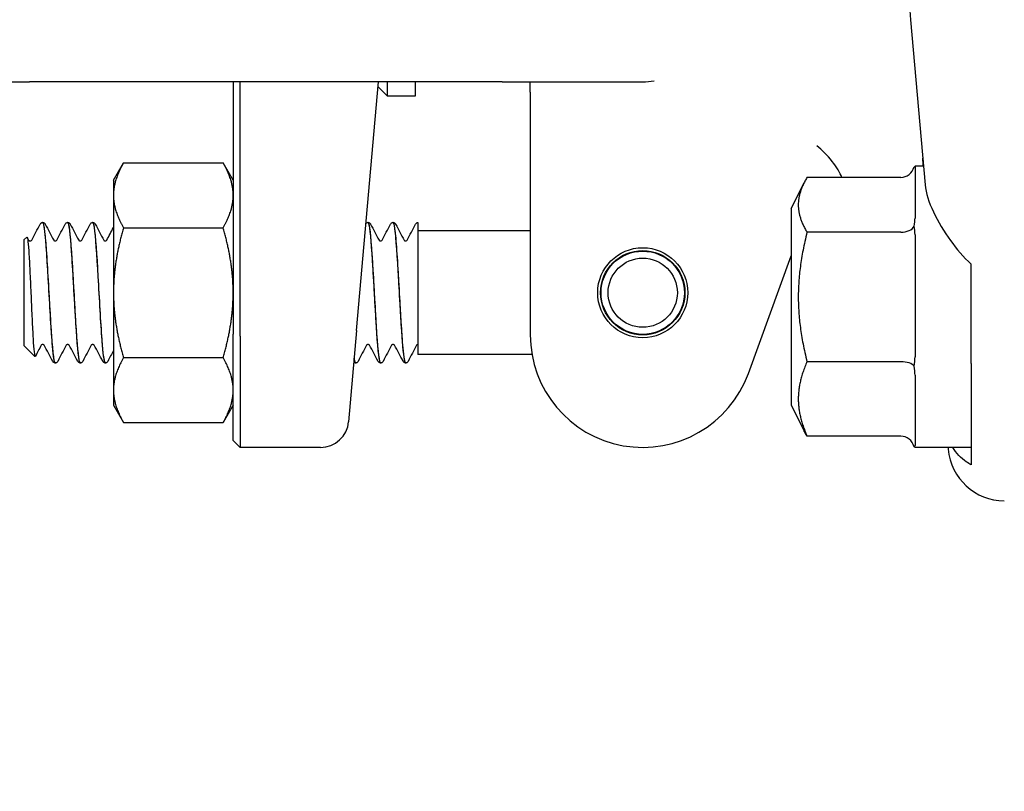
# Model space of a CAD drawing. Header units: inches. Extents: x 18 to 846, y -44 to 561.
# Tile 320 of 642: x 323.17 to 325.36, y 518.62 to 520.33. Entities that reach past the tile are written whole.
import ezdxf

# ---------------------------------------------------------------- set-up
doc = ezdxf.new("R2010")
doc.units = ezdxf.units.IN
doc.header["$LTSCALE"] = 24
doc.header["$MEASUREMENT"] = 0
doc.layers.add('Dimension (ANSI)', color=7, linetype='Continuous', lineweight=25)
doc.layers.add('Visible (ANSI)', color=7, linetype='Continuous', lineweight=30)
doc.styles.add('Note Text (ANSI)', font='tahoma.ttf')
doc.dimstyles.new('SB Fraction-16 (ANSI)', dxfattribs={"dimscale": 24, "dimtxt": 0.125, "dimasz": 0.098425, "dimexe": 0.125, "dimexo": 0.0625, "dimgap": 0.031496, "dimtad": 0, "dimtih": 1, "dimtoh": 1, "dimdec": 4, "dimrnd": 1e-08, "dimzin": 0, "dimdsep": 46, "dimlunit": 5, "dimtxsty": 'Note Text (ANSI)', "dimcen": 0.09, "dimdle": 0.393701, "dimclrd": 256, "dimclre": 256, "dimclrt": 256, "dimadec": 0, "dimazin": 3, "dimtfac": 0.96, "dimtofl": 0, "dimtmove": 0, "dimatfit": 3, "dimfxl": 1, "dimfrac": 2, "dimtolj": 1, "dimtzin": 12, "dimlwd": -1, "dimlwe": -1, "dimarcsym": 0})

# ---------------------------------------------------------------- blocks, each defined once
blk = doc.blocks.new('*D18')
at = {"layer": 'Defpoints', "color": 0, "transparency": 16777216}
for p in [(336.1784, 524.0563), (247.3595, 404.0563), (336.1784, 404.0563)]:
    blk.add_point(p, dxfattribs=at)
at = {"layer": 'Dimension (ANSI)', "transparency": 16777216}
for p, q in [((334.6784, 524.0563), (244.3595, 524.0563)), ((247.3595, 521.6941), (247.3595, 466.3747)), ((247.3595, 406.4185), (247.3595, 461.7379)), ((334.6784, 404.0563), (244.3595, 404.0563))]:
    blk.add_line(p, q, dxfattribs=at)
for points in [[(246.9658, 521.6941), (247.7532, 521.6941), (247.3595, 524.0563)], [(246.9658, 406.4185), (247.7532, 406.4185), (247.3595, 404.0563)]]:
    blk.add_solid(points, dxfattribs=at)
at = {"layer": 'Dimension (ANSI)', "transparency": 16777216, "insert": (244.292, 465.6188), "char_height": 3, "attachment_point": 1, "style": 'Note Text (ANSI)'}
blk.add_mtext('\\A1;120', dxfattribs=at)

msp = doc.modelspace()

# ---------------------------------------------------------------- linework, layer by layer
at = {"layer": 'Visible (ANSI)'}
for p, q in [((325.14964, 520.33125), (325.18177, 519.96393)), ((322.87939, 520.19306), (323.19189, 520.19306)), ((324.24189, 520.19306), (323.19189, 520.19306)), ((323.64439, 520.19306), (323.64439, 519.63244)), ((323.66001, 519.62806), (323.66001, 520.19306)), ((323.91867, 519.64012), (323.96705, 520.19306)), ((323.98676, 520.19306), (323.98676, 520.16181)), ((324.04926, 520.16181), (324.04926, 520.19306)), ((324.24189, 520.19306), (324.55439, 520.19306)), ((324.30439, 520.16993), (324.30439, 520.19306)), ((323.96612, 520.18246), (323.98676, 520.16181)), ((324.30439, 520.16993), (324.30439, 519.97741)), ((323.98676, 520.16181), (324.04926, 520.16181)), ((323.37839, 519.97431), (323.40072, 520.01299)), ((323.40072, 520.01299), (323.62206, 520.01299)), ((323.64439, 519.97431), (323.62206, 520.01299)), ((325.15939, 520.00556), (325.15939, 519.89039)), ((325.17813, 520.00556), (325.15939, 520.00556)), ((323.37839, 519.97431), (323.37839, 519.94082)), ((324.30439, 519.97741), (324.30439, 519.63056)), ((324.88439, 519.91181), (324.91293, 519.96891)), ((325.12814, 519.98064), (324.91935, 519.98064)), ((323.37839, 519.94082), (323.37839, 519.72431)), ((324.88439, 519.91181), (324.88439, 519.47431)), ((323.22141, 519.88056), (323.22083, 519.88056)), ((323.27702, 519.88056), (323.27644, 519.88056)), ((323.33263, 519.88056), (323.33205, 519.88056)), ((323.94436, 519.88056), (323.94377, 519.88056)), ((323.99997, 519.88056), (323.99938, 519.88056)), ((324.05439, 519.8805), (324.05439, 519.86413)), ((323.40072, 519.86865), (323.62206, 519.86865)), ((324.05439, 519.86413), (324.05439, 519.75273)), ((324.30439, 519.86181), (324.05439, 519.86181)), ((325.12814, 519.85864), (324.91935, 519.85864)), ((323.17939, 519.84158), (323.18571, 519.8479)), ((323.17939, 519.84158), (323.17939, 519.60704)), ((325.15939, 519.85327), (325.15939, 519.58188)), ((324.78931, 519.54506), (324.88439, 519.80628)), ((325.28439, 519.56714), (325.28439, 519.788)), ((324.05439, 519.75273), (324.05439, 519.58681)), ((323.37839, 519.72431), (323.37839, 519.50781)), ((323.91867, 519.64012), (323.90095, 519.43762)), ((323.64439, 519.39619), (323.64439, 519.63244)), ((323.66001, 519.62806), (323.66001, 519.38056)), ((323.17939, 519.60704), (323.20399, 519.58243)), ((323.40072, 519.57998), (323.62206, 519.57998)), ((324.30825, 519.58681), (324.05439, 519.58681)), ((323.24922, 519.56806), (323.24863, 519.56806)), ((323.30483, 519.56806), (323.30425, 519.56806)), ((323.36044, 519.56806), (323.35986, 519.56806)), ((323.91655, 519.56806), (323.91597, 519.56806)), ((323.97216, 519.56806), (323.97158, 519.56806)), ((324.02777, 519.56806), (324.02719, 519.56806)), ((325.12814, 519.57106), (324.91935, 519.57106)), ((325.28439, 519.56714), (325.28439, 519.44533)), ((325.15939, 519.54081), (325.15939, 519.38455)), ((323.37839, 519.50781), (323.37839, 519.47431)), ((323.37839, 519.47431), (323.40072, 519.43564)), ((323.64439, 519.47431), (323.62206, 519.43564)), ((324.88439, 519.47431), (324.91293, 519.41722)), ((323.40072, 519.43564), (323.62206, 519.43564)), ((325.28439, 519.42882), (325.28439, 519.36247)), ((325.12814, 519.40549), (324.91935, 519.40549)), ((323.64439, 519.39619), (323.66001, 519.38056)), ((323.83869, 519.38056), (323.66001, 519.38056)), ((325.15939, 519.3806), (325.15939, 519.38056)), ((325.28439, 519.38056), (325.15939, 519.38056)), ((325.23281, 519.38056), (325.23318, 519.3764))]:
    msp.add_line(p, q, dxfattribs=at)
for radius in [0.1, 0.09375, 0.0925, 0.07688]:
    msp.add_circle((324.55439, 519.72431), radius, dxfattribs=at)
for centre, radius, start, end in [((324.55439, 520.31806), 0.125, 270, 281.6694), ((324.55439, 519.63056), 0.25, 180, 340), ((323.83869, 519.44306), 0.0625, 270, 355)]:
    msp.add_arc(centre, radius, start, end, dxfattribs=at)
for centre, major_axis, ratio, start_param, end_param in [((325.12814, 520.01659), (0, 0.03595), 0.8693335, 3.1415927, 4.3657422), ((325.12814, 519.87934), (0.03125, 0), 0.662309, 4.712389, 5.9365385), ((325.12814, 519.55581), (0.03125, 0), 0.4879975, 0.3466468, 1.5707963), ((325.12814, 519.36954), (0, 0.03595), 0.8693335, 5.0590358, 6.2831853), ((325.3577, 519.38729), (0.01094, -0.125), 0.9961657, 4.712389, 6.1962518)]:
    msp.add_ellipse(centre, major_axis=major_axis, ratio=ratio, start_param=start_param, end_param=end_param, dxfattribs=at)
for points in [[(325.14203, 520.50556), (325.14203, 520.44529), (325.14486, 520.38588), (325.14964, 520.33125)], [(325.15939, 520.00553), (325.15939, 520.00542), (325.1589, 520.00503), (325.15753, 520.00437)], [(325.15753, 519.87231), (325.1589, 519.87855), (325.15939, 519.88479), (325.15939, 519.89039)], [(323.19668, 519.84098), (323.20293, 519.85287), (323.20917, 519.86476), (323.2154, 519.87666)], [(323.21556, 519.87697), (323.21551, 519.87687), (323.21545, 519.87677), (323.2154, 519.87666)], [(323.22675, 519.87683), (323.23301, 519.86487), (323.23928, 519.85292), (323.24556, 519.84098)], [(323.25229, 519.84098), (323.25857, 519.85292), (323.26484, 519.86487), (323.2711, 519.87683)], [(323.28236, 519.87683), (323.28863, 519.86487), (323.29489, 519.85292), (323.30117, 519.84098)], [(323.3079, 519.84098), (323.31418, 519.85292), (323.32045, 519.86487), (323.32671, 519.87683)], [(323.33798, 519.87683), (323.34424, 519.86487), (323.3505, 519.85292), (323.35679, 519.84098)], [(323.36351, 519.84098), (323.36848, 519.85042), (323.37343, 519.85987), (323.37839, 519.86932)], [(323.9497, 519.87683), (323.95596, 519.86487), (323.96223, 519.85292), (323.96851, 519.84098)], [(323.97523, 519.84098), (323.98151, 519.85292), (323.98778, 519.86487), (323.99404, 519.87683)], [(324.00531, 519.87683), (324.01157, 519.86487), (324.01784, 519.85292), (324.02412, 519.84098)], [(324.03084, 519.84098), (324.03712, 519.85292), (324.04339, 519.86487), (324.04965, 519.87683)], [(325.15939, 519.85327), (325.15939, 519.85948), (325.1589, 519.86606), (325.15753, 519.87231)], [(323.1865, 519.84755), (323.18765, 519.84536), (323.1888, 519.84317), (323.18995, 519.84098)], [(323.21776, 519.60765), (323.21339, 519.59935), (323.20904, 519.59105), (323.20468, 519.58275)], [(323.24329, 519.5718), (323.23703, 519.58375), (323.23076, 519.5957), (323.22448, 519.60765)], [(323.27337, 519.60765), (323.26709, 519.5957), (323.26082, 519.58375), (323.25456, 519.5718)], [(323.2989, 519.5718), (323.29264, 519.58375), (323.28637, 519.5957), (323.28009, 519.60765)], [(323.32898, 519.60765), (323.3227, 519.5957), (323.31643, 519.58375), (323.31017, 519.5718)], [(323.35451, 519.5718), (323.34825, 519.58375), (323.34199, 519.5957), (323.3357, 519.60765)], [(323.9407, 519.60765), (323.93442, 519.5957), (323.92815, 519.58375), (323.92189, 519.5718)], [(323.96624, 519.5718), (323.95997, 519.58375), (323.95371, 519.5957), (323.94743, 519.60765)], [(323.99631, 519.60765), (323.99003, 519.5957), (323.98376, 519.58375), (323.9775, 519.5718)], [(324.02185, 519.5718), (324.01559, 519.58375), (324.00932, 519.5957), (324.00304, 519.60765)], [(324.05192, 519.60765), (324.04564, 519.5957), (324.03938, 519.58375), (324.03311, 519.5718)], [(323.37839, 519.59584), (323.37418, 519.58783), (323.36998, 519.57982), (323.36578, 519.5718)], [(323.91309, 519.57642), (323.91405, 519.57111), (323.91501, 519.56841), (323.91597, 519.56838)], [(323.91657, 519.56832), (323.91548, 519.56837), (323.91438, 519.57192), (323.91329, 519.57877)], [(325.15753, 519.56099), (325.1589, 519.56791), (325.15939, 519.57512), (325.15939, 519.58188)], [(325.15939, 519.54081), (325.15939, 519.54712), (325.1589, 519.55409), (325.15753, 519.56099)], [(325.28439, 519.44533), (325.28416, 519.43968), (325.28416, 519.43416), (325.28439, 519.42882)], [(325.15753, 519.38175), (325.1589, 519.38242), (325.15939, 519.3834), (325.15939, 519.38455)], [(325.15939, 519.3806), (325.15939, 519.3807), (325.1589, 519.38109), (325.15753, 519.38175)]]:
    msp.add_open_spline(points, degree=3, dxfattribs=at)
for points, knots in [([(324.99663, 519.98064), (324.99486, 519.98573), (324.9922, 519.99133), (324.9816, 520.00938), (324.9712, 520.02277), (324.95263, 520.04096), (324.94721, 520.04582), (324.94125, 520.05068), (324.9411, 520.0508), (324.94094, 520.05093)], [0.14074754, 0.14074754, 0.14074754, 0.14074754, 0.24187268, 0.24187268, 0.44609948, 0.44609948, 0.52177136, 0.52177136, 0.52382638, 0.52382638, 0.52382638, 0.52382638]), ([(325.17785, 520.00556), (325.17772, 520.00767), (325.17758, 520.00973), (325.17717, 520.0159), (325.17688, 520.01984), (325.17656, 520.02357)], [0.444334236, 0.444334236, 0.444334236, 0.444334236, 0.473337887, 0.473337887, 0.533365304, 0.533365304, 0.533365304, 0.533365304]), ([(325.18177, 519.96393), (325.18333, 519.9461), (325.19009, 519.92551), (325.21034, 519.88257), (325.22387, 519.86019), (325.2507, 519.82274), (325.26694, 519.80248), (325.28439, 519.788)], [0.51551539, 0.51551539, 0.51551539, 0.51551539, 0.71204276, 0.71204276, 0.91166133, 0.91166133, 1.08359589, 1.08359589, 1.08359589, 1.08359589]), ([(323.21662, 519.87849), (323.217, 519.87892), (323.2175, 519.87938), (323.21889, 519.88019), (323.21982, 519.88051), (323.2208, 519.88056)], [0, 0, 0, 0, 0.013250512, 0.013250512, 0.027054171, 0.027054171, 0.027054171, 0.027054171]), ([(323.2208, 519.88034), (323.22281, 519.88023), (323.22481, 519.86829), (323.22682, 519.84611), (323.22964, 519.81495), (323.23246, 519.76441), (323.23527, 519.71477), (323.23809, 519.66514), (323.24091, 519.61771), (323.24372, 519.59151), (323.24536, 519.57628), (323.247, 519.56846), (323.24863, 519.56838)], [4.7095281, 4.7095281, 4.7095281, 4.7095281, 5.3893637, 5.3893637, 5.3893637, 6.3443154, 6.3443154, 6.3443154, 7.2990044, 7.2990044, 7.2990044, 7.8539816, 7.8539816, 7.8539816, 7.8539816]), ([(323.24924, 519.56827), (323.24715, 519.56841), (323.24506, 519.58142), (323.24298, 519.60532), (323.24016, 519.63751), (323.23735, 519.68856), (323.23453, 519.73805), (323.2317, 519.78797), (323.22886, 519.83495), (323.22602, 519.85987), (323.22448, 519.87335), (323.22295, 519.88029), (323.22141, 519.88036)], [-14.1400278, -14.1400278, -14.1400278, -14.1400278, -13.4320997, -13.4320997, -13.4320997, -12.4783682, -12.4783682, -12.4783682, -11.5160648, -11.5160648, -11.5160648, -10.9955743, -10.9955743, -10.9955743, -10.9955743]), ([(323.22144, 519.88056), (323.22257, 519.88051), (323.22363, 519.88008), (323.2251, 519.8791), (323.22559, 519.87857), (323.22629, 519.87765), (323.22654, 519.87723), (323.22675, 519.87683)], [0, 0, 0, 0, 0.015967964, 0.015967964, 0.031253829, 0.031253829, 0.045415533, 0.045415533, 0.045415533, 0.045415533]), ([(323.2711, 519.87683), (323.27143, 519.87746), (323.27183, 519.87813), (323.27297, 519.87924), (323.27347, 519.87963), (323.27476, 519.88028), (323.27557, 519.88052), (323.27641, 519.88056)], [0, 0, 0, 0, 0.022095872, 0.022095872, 0.033561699, 0.033561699, 0.045438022, 0.045438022, 0.045438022, 0.045438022]), ([(323.27641, 519.8805), (323.27678, 519.88055), (323.27714, 519.88021), (323.2775, 519.87945), (323.28031, 519.87352), (323.28312, 519.84255), (323.28594, 519.79892), (323.28875, 519.7553), (323.29156, 519.70017), (323.29437, 519.65559), (323.29718, 519.61102), (323.3, 519.57815), (323.30281, 519.57012), (323.30329, 519.56875), (323.30377, 519.56811), (323.30425, 519.56817)], [10.9927134, 10.9927134, 10.9927134, 10.9927134, 11.1151899, 11.1151899, 11.1151899, 12.0686082, 12.0686082, 12.0686082, 13.0217811, 13.0217811, 13.0217811, 13.9747115, 13.9747115, 13.9747115, 14.1371669, 14.1371669, 14.1371669, 14.1371669]), ([(323.30485, 519.56831), (323.30396, 519.56818), (323.30307, 519.57036), (323.30218, 519.57498), (323.29938, 519.58954), (323.29658, 519.62795), (323.29377, 519.67491), (323.29097, 519.7218), (323.28817, 519.776), (323.28537, 519.81602), (323.28259, 519.85581), (323.27981, 519.88049), (323.27702, 519.88056)], [-20.4232131, -20.4232131, -20.4232131, -20.4232131, -20.1217618, -20.1217618, -20.1217618, -19.1712317, -19.1712317, -19.1712317, -18.2223022, -18.2223022, -18.2223022, -17.2787596, -17.2787596, -17.2787596, -17.2787596]), ([(323.27705, 519.88056), (323.27818, 519.88051), (323.27924, 519.88008), (323.28071, 519.8791), (323.2812, 519.87857), (323.28191, 519.87765), (323.28215, 519.87723), (323.28236, 519.87683)], [0, 0, 0, 0, 0.015967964, 0.015967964, 0.031253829, 0.031253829, 0.045415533, 0.045415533, 0.045415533, 0.045415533]), ([(323.32671, 519.87683), (323.32704, 519.87746), (323.32744, 519.87813), (323.32858, 519.87924), (323.32908, 519.87963), (323.33037, 519.88028), (323.33118, 519.88052), (323.33203, 519.88056)], [0, 0, 0, 0, 0.022095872, 0.022095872, 0.033561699, 0.033561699, 0.045438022, 0.045438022, 0.045438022, 0.045438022]), ([(323.33203, 519.88024), (323.33352, 519.88028), (323.33502, 519.87385), (323.33652, 519.86104), (323.33933, 519.83704), (323.34214, 519.7913), (323.34495, 519.74205), (323.34775, 519.69281), (323.35056, 519.64135), (323.35337, 519.60819), (323.35553, 519.58265), (323.35769, 519.56847), (323.35986, 519.56822)], [17.2758987, 17.2758987, 17.2758987, 17.2758987, 17.7840647, 17.7840647, 17.7840647, 18.7358252, 18.7358252, 18.7358252, 19.6873602, 19.6873602, 19.6873602, 20.4203522, 20.4203522, 20.4203522, 20.4203522]), ([(323.36046, 519.56812), (323.35799, 519.56822), (323.35552, 519.58708), (323.35305, 519.6194), (323.35021, 519.65661), (323.34736, 519.7107), (323.34452, 519.75962), (323.34168, 519.80839), (323.33885, 519.85068), (323.33601, 519.86932), (323.33488, 519.87673), (323.33376, 519.88032), (323.33263, 519.88025)], [-26.7063984, -26.7063984, -26.7063984, -26.7063984, -25.8688703, -25.8688703, -25.8688703, -24.9048316, -24.9048316, -24.9048316, -23.9435311, -23.9435311, -23.9435311, -23.5619449, -23.5619449, -23.5619449, -23.5619449]), ([(323.33266, 519.88056), (323.33379, 519.88051), (323.33486, 519.88008), (323.33633, 519.8791), (323.33681, 519.87857), (323.33752, 519.87765), (323.33776, 519.87723), (323.33798, 519.87683)], [0, 0, 0, 0, 0.015967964, 0.015967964, 0.031253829, 0.031253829, 0.045415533, 0.045415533, 0.045415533, 0.045415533]), ([(323.93952, 519.87845), (323.93964, 519.87859), (323.93977, 519.87872), (323.9403, 519.87924), (323.9408, 519.87963), (323.94209, 519.88028), (323.9429, 519.88052), (323.94375, 519.88056)], [0.017920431, 0.017920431, 0.017920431, 0.017920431, 0.022095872, 0.022095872, 0.033561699, 0.033561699, 0.045438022, 0.045438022, 0.045438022, 0.045438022]), ([(323.94375, 519.88045), (323.94424, 519.88054), (323.94474, 519.87988), (323.94523, 519.87845), (323.94805, 519.8703), (323.95087, 519.83712), (323.95369, 519.79226), (323.95651, 519.7475), (323.95932, 519.69231), (323.96214, 519.6488), (323.96495, 519.60538), (323.96776, 519.57472), (323.97057, 519.56908), (323.97091, 519.5684), (323.97124, 519.56809), (323.97158, 519.56812)], [86.3909371, 86.3909371, 86.3909371, 86.3909371, 86.558303, 86.558303, 86.558303, 87.5147256, 87.5147256, 87.5147256, 88.4689986, 88.4689986, 88.4689986, 89.4213086, 89.4213086, 89.4213086, 89.5353906, 89.5353906, 89.5353906, 89.5353906]), ([(323.97219, 519.56826), (323.97144, 519.56814), (323.97069, 519.56967), (323.96995, 519.57293), (323.96714, 519.58522), (323.96432, 519.62182), (323.96151, 519.66812), (323.9587, 519.71441), (323.95589, 519.76917), (323.95308, 519.81054), (323.95027, 519.8519), (323.94747, 519.87879), (323.94466, 519.88047), (323.94456, 519.88053), (323.94446, 519.88056), (323.94436, 519.88056)], [-95.8214368, -95.8214368, -95.8214368, -95.8214368, -95.568359, -95.568359, -95.568359, -94.6156683, -94.6156683, -94.6156683, -93.6632144, -93.6632144, -93.6632144, -92.7109946, -92.7109946, -92.7109946, -92.6769833, -92.6769833, -92.6769833, -92.6769833]), ([(323.94438, 519.88056), (323.94551, 519.88051), (323.94658, 519.88008), (323.94805, 519.8791), (323.94853, 519.87857), (323.94924, 519.87765), (323.94949, 519.87723), (323.9497, 519.87683)], [0, 0, 0, 0, 0.015967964, 0.015967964, 0.031253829, 0.031253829, 0.045415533, 0.045415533, 0.045415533, 0.045415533]), ([(323.99404, 519.87683), (323.99437, 519.87746), (323.99477, 519.87813), (323.99591, 519.87924), (323.99641, 519.87963), (323.9977, 519.88028), (323.99852, 519.88052), (323.99936, 519.88056)], [0, 0, 0, 0, 0.022095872, 0.022095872, 0.033561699, 0.033561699, 0.045438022, 0.045438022, 0.045438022, 0.045438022]), ([(324.0278, 519.56814), (324.02539, 519.56828), (324.02299, 519.58601), (324.02058, 519.61682), (324.01777, 519.65289), (324.01495, 519.70592), (324.01214, 519.75467), (324.00932, 519.8034), (324.00651, 519.84657), (324.0037, 519.8669), (324.00245, 519.87587), (324.00121, 519.88029), (323.99997, 519.88024)], [-102.1046221, -102.1046221, -102.1046221, -102.1046221, -101.2896371, -101.2896371, -101.2896371, -100.3354652, -100.3354652, -100.3354652, -99.3815473, -99.3815473, -99.3815473, -98.9601686, -98.9601686, -98.9601686, -98.9601686]), ([(323.99999, 519.88056), (324.00113, 519.88051), (324.00219, 519.88008), (324.00366, 519.8791), (324.00414, 519.87857), (324.00485, 519.87765), (324.0051, 519.87723), (324.00531, 519.87683)], [0, 0, 0, 0, 0.015967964, 0.015967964, 0.031253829, 0.031253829, 0.045415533, 0.045415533, 0.045415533, 0.045415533]), ([(324.04965, 519.87683), (324.04996, 519.87742), (324.05034, 519.87805), (324.05136, 519.87909), (324.05179, 519.87946), (324.05291, 519.88011), (324.05362, 519.88038), (324.05439, 519.8805)], [0, 0, 0, 0, 0.020860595, 0.020860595, 0.031618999, 0.031618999, 0.042693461, 0.042693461, 0.042693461, 0.042693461]), ([(323.21662, 519.87849), (323.21654, 519.8784), (323.21645, 519.8783), (323.21613, 519.8779), (323.21587, 519.87753), (323.21556, 519.87697)], [-0.025931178, -0.025931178, -0.025931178, -0.025931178, -0.019551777, -0.019551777, 0, 0, 0, 0]), ([(323.99936, 519.88025), (324.00104, 519.88024), (324.00272, 519.87208), (324.0044, 519.85618), (324.00721, 519.82953), (324.01002, 519.78183), (324.01284, 519.7322), (324.01564, 519.68277), (324.01845, 519.63271), (324.02125, 519.60193), (324.02323, 519.58021), (324.02521, 519.56852), (324.02719, 519.56831)], [92.6741224, 92.6741224, 92.6741224, 92.6741224, 93.2431504, 93.2431504, 93.2431504, 94.1972517, 94.1972517, 94.1972517, 95.1476373, 95.1476373, 95.1476373, 95.8185759, 95.8185759, 95.8185759, 95.8185759]), ([(323.18571, 519.8479), (323.18585, 519.84804), (323.18598, 519.84808), (323.18689, 519.84761), (323.18764, 519.84401), (323.18915, 519.83077), (323.1899, 519.82117), (323.19141, 519.79706), (323.19216, 519.78272), (323.19368, 519.75104), (323.19443, 519.73398), (323.19594, 519.69933), (323.19669, 519.68208), (323.19821, 519.64965), (323.19896, 519.63483), (323.20047, 519.60967), (323.20122, 519.59964), (323.20274, 519.58584), (323.20349, 519.5823), (323.20439, 519.58232), (323.20454, 519.58246), (323.20468, 519.58275)], [-1.8174748, -1.8174748, -1.8174748, -1.8174748, -1.7949096, -1.7949096, -1.6700584, -1.6700584, -1.5430016, -1.5430016, -1.41374, -1.41374, -1.2822742, -1.2822742, -1.1486049, -1.1486049, -1.0127327, -1.0127327, -0.8746582, -0.8746582, -0.7343822, -0.7343822, -0.7065085, -0.7065085, -0.7065085, -0.7065085]), ([(323.18994, 519.841), (323.18994, 519.841), (323.19001, 519.84084), (323.19057, 519.84031), (323.19091, 519.84004), (323.19192, 519.83956), (323.19261, 519.83938), (323.19331, 519.83938)], [0.003893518, 0.003893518, 0.003893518, 0.003893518, 0.02135506, 0.02135506, 0.032660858, 0.032660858, 0.044379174, 0.044379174, 0.044379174, 0.044379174]), ([(323.19331, 519.83938), (323.19439, 519.83938), (323.19538, 519.83982), (323.19634, 519.84053), (323.19653, 519.84078), (323.19667, 519.84097), (323.19669, 519.841), (323.19669, 519.841)], [0, 0, 0, 0, 0.017919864, 0.017919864, 0.032518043, 0.032518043, 0.040461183, 0.040461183, 0.040461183, 0.040461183]), ([(323.24555, 519.841), (323.24555, 519.841), (323.24562, 519.84084), (323.24618, 519.84031), (323.24652, 519.84004), (323.24753, 519.83956), (323.24822, 519.83938), (323.24893, 519.83938)], [0.003893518, 0.003893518, 0.003893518, 0.003893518, 0.02135506, 0.02135506, 0.032660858, 0.032660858, 0.044379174, 0.044379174, 0.044379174, 0.044379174]), ([(323.24893, 519.83938), (323.25, 519.83938), (323.25099, 519.83982), (323.25195, 519.84053), (323.25215, 519.84078), (323.25228, 519.84097), (323.2523, 519.841), (323.2523, 519.841)], [0, 0, 0, 0, 0.017919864, 0.017919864, 0.032518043, 0.032518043, 0.040461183, 0.040461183, 0.040461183, 0.040461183]), ([(323.30116, 519.841), (323.30116, 519.841), (323.30124, 519.84084), (323.30179, 519.84031), (323.30213, 519.84004), (323.30314, 519.83956), (323.30383, 519.83938), (323.30454, 519.83938)], [0.003893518, 0.003893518, 0.003893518, 0.003893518, 0.02135506, 0.02135506, 0.032660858, 0.032660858, 0.044379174, 0.044379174, 0.044379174, 0.044379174]), ([(323.30454, 519.83938), (323.30561, 519.83938), (323.30661, 519.83982), (323.30756, 519.84053), (323.30776, 519.84078), (323.30789, 519.84097), (323.30791, 519.841), (323.30791, 519.841)], [0, 0, 0, 0, 0.017919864, 0.017919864, 0.032518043, 0.032518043, 0.040461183, 0.040461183, 0.040461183, 0.040461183]), ([(323.35677, 519.841), (323.35677, 519.841), (323.35685, 519.84084), (323.3574, 519.84031), (323.35774, 519.84004), (323.35875, 519.83956), (323.35945, 519.83938), (323.36015, 519.83938)], [0.003893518, 0.003893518, 0.003893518, 0.003893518, 0.02135506, 0.02135506, 0.032660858, 0.032660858, 0.044379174, 0.044379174, 0.044379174, 0.044379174]), ([(323.36015, 519.83938), (323.36122, 519.83938), (323.36222, 519.83982), (323.36318, 519.84053), (323.36337, 519.84078), (323.3635, 519.84097), (323.36352, 519.841), (323.36352, 519.841)], [0, 0, 0, 0, 0.017919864, 0.017919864, 0.032518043, 0.032518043, 0.040461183, 0.040461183, 0.040461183, 0.040461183]), ([(323.9685, 519.841), (323.9685, 519.841), (323.96857, 519.84084), (323.96912, 519.84031), (323.96946, 519.84004), (323.97048, 519.83956), (323.97117, 519.83938), (323.97187, 519.83938)], [0.003893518, 0.003893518, 0.003893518, 0.003893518, 0.02135506, 0.02135506, 0.032660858, 0.032660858, 0.044379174, 0.044379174, 0.044379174, 0.044379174]), ([(323.97187, 519.83938), (323.97294, 519.83938), (323.97394, 519.83982), (323.9749, 519.84053), (323.97509, 519.84078), (323.97523, 519.84097), (323.97524, 519.841), (323.97524, 519.841)], [0, 0, 0, 0, 0.017919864, 0.017919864, 0.032518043, 0.032518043, 0.040461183, 0.040461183, 0.040461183, 0.040461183]), ([(324.02411, 519.841), (324.02411, 519.841), (324.02418, 519.84084), (324.02473, 519.84031), (324.02507, 519.84004), (324.02609, 519.83956), (324.02678, 519.83938), (324.02748, 519.83938)], [0.003893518, 0.003893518, 0.003893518, 0.003893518, 0.02135506, 0.02135506, 0.032660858, 0.032660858, 0.044379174, 0.044379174, 0.044379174, 0.044379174]), ([(324.02748, 519.83938), (324.02855, 519.83938), (324.02955, 519.83982), (324.03051, 519.84053), (324.0307, 519.84078), (324.03084, 519.84097), (324.03085, 519.841), (324.03085, 519.841)], [0, 0, 0, 0, 0.017919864, 0.017919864, 0.032518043, 0.032518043, 0.040461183, 0.040461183, 0.040461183, 0.040461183]), ([(323.22112, 519.60925), (323.22005, 519.60925), (323.21905, 519.6088), (323.21809, 519.6081), (323.2179, 519.60784), (323.21776, 519.60766), (323.21775, 519.60762), (323.21775, 519.60762)], [0, 0, 0, 0, 0.017919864, 0.017919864, 0.032518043, 0.032518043, 0.040461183, 0.040461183, 0.040461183, 0.040461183]), ([(323.22449, 519.60762), (323.22449, 519.60762), (323.22442, 519.60779), (323.22387, 519.60831), (323.22353, 519.60859), (323.22251, 519.60907), (323.22182, 519.60925), (323.22112, 519.60925)], [0.003893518, 0.003893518, 0.003893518, 0.003893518, 0.02135506, 0.02135506, 0.032660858, 0.032660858, 0.044379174, 0.044379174, 0.044379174, 0.044379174]), ([(323.27673, 519.60925), (323.27566, 519.60925), (323.27466, 519.6088), (323.2737, 519.6081), (323.27351, 519.60784), (323.27337, 519.60766), (323.27336, 519.60762), (323.27336, 519.60762)], [0, 0, 0, 0, 0.017919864, 0.017919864, 0.032518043, 0.032518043, 0.040461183, 0.040461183, 0.040461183, 0.040461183]), ([(323.2801, 519.60762), (323.2801, 519.60762), (323.28003, 519.60779), (323.27948, 519.60831), (323.27914, 519.60859), (323.27812, 519.60907), (323.27743, 519.60925), (323.27673, 519.60925)], [0.003893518, 0.003893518, 0.003893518, 0.003893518, 0.02135506, 0.02135506, 0.032660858, 0.032660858, 0.044379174, 0.044379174, 0.044379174, 0.044379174]), ([(323.33234, 519.60925), (323.33127, 519.60925), (323.33027, 519.6088), (323.32931, 519.6081), (323.32912, 519.60784), (323.32899, 519.60766), (323.32897, 519.60762), (323.32897, 519.60762)], [0, 0, 0, 0, 0.017919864, 0.017919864, 0.032518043, 0.032518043, 0.040461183, 0.040461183, 0.040461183, 0.040461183]), ([(323.33572, 519.60762), (323.33572, 519.60762), (323.33564, 519.60779), (323.33509, 519.60831), (323.33475, 519.60859), (323.33374, 519.60907), (323.33304, 519.60925), (323.33234, 519.60925)], [0.003893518, 0.003893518, 0.003893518, 0.003893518, 0.02135506, 0.02135506, 0.032660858, 0.032660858, 0.044379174, 0.044379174, 0.044379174, 0.044379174]), ([(323.94406, 519.60925), (323.94299, 519.60925), (323.94199, 519.6088), (323.94104, 519.6081), (323.94084, 519.60784), (323.94071, 519.60766), (323.94069, 519.60762), (323.94069, 519.60762)], [0, 0, 0, 0, 0.017919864, 0.017919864, 0.032518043, 0.032518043, 0.040461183, 0.040461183, 0.040461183, 0.040461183]), ([(323.94744, 519.60762), (323.94744, 519.60762), (323.94736, 519.60779), (323.94681, 519.60831), (323.94647, 519.60859), (323.94546, 519.60907), (323.94477, 519.60925), (323.94406, 519.60925)], [0.003893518, 0.003893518, 0.003893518, 0.003893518, 0.02135506, 0.02135506, 0.032660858, 0.032660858, 0.044379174, 0.044379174, 0.044379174, 0.044379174]), ([(323.99968, 519.60925), (323.9986, 519.60925), (323.99761, 519.6088), (323.99665, 519.6081), (323.99645, 519.60784), (323.99632, 519.60766), (323.9963, 519.60762), (323.9963, 519.60762)], [0, 0, 0, 0, 0.017919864, 0.017919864, 0.032518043, 0.032518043, 0.040461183, 0.040461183, 0.040461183, 0.040461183]), ([(324.00305, 519.60762), (324.00305, 519.60762), (324.00298, 519.60779), (324.00242, 519.60831), (324.00208, 519.60859), (324.00107, 519.60907), (324.00038, 519.60925), (323.99968, 519.60925)], [0.003893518, 0.003893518, 0.003893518, 0.003893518, 0.02135506, 0.02135506, 0.032660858, 0.032660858, 0.044379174, 0.044379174, 0.044379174, 0.044379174]), ([(324.05439, 519.60916), (324.05341, 519.60896), (324.0527, 519.60846), (324.05204, 519.60784), (324.05194, 519.60767), (324.05191, 519.60763), (324.05191, 519.60762), (324.05191, 519.60762)], [0, 0, 0, 0, 0.017397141, 0.017397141, 0.033013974, 0.033013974, 0.035372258, 0.035372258, 0.035372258, 0.035372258]), ([(323.24861, 519.56806), (323.24747, 519.56812), (323.24641, 519.56855), (323.24494, 519.56953), (323.24446, 519.57006), (323.24375, 519.57098), (323.2435, 519.57139), (323.24329, 519.5718)], [0, 0, 0, 0, 0.015967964, 0.015967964, 0.031253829, 0.031253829, 0.045415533, 0.045415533, 0.045415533, 0.045415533]), ([(323.25456, 519.5718), (323.25423, 519.57117), (323.25383, 519.57049), (323.25269, 519.56939), (323.25219, 519.569), (323.2509, 519.56835), (323.25009, 519.56811), (323.24924, 519.56806)], [0, 0, 0, 0, 0.022095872, 0.022095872, 0.033561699, 0.033561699, 0.045438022, 0.045438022, 0.045438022, 0.045438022]), ([(323.30422, 519.56806), (323.30309, 519.56812), (323.30202, 519.56855), (323.30055, 519.56953), (323.30007, 519.57006), (323.29936, 519.57098), (323.29911, 519.57139), (323.2989, 519.5718)], [0, 0, 0, 0, 0.015967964, 0.015967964, 0.031253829, 0.031253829, 0.045415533, 0.045415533, 0.045415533, 0.045415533]), ([(323.31017, 519.5718), (323.30984, 519.57117), (323.30944, 519.57049), (323.3083, 519.56939), (323.3078, 519.569), (323.30651, 519.56835), (323.3057, 519.56811), (323.30485, 519.56806)], [0, 0, 0, 0, 0.022095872, 0.022095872, 0.033561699, 0.033561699, 0.045438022, 0.045438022, 0.045438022, 0.045438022]), ([(323.35983, 519.56806), (323.3587, 519.56812), (323.35763, 519.56855), (323.35616, 519.56953), (323.35568, 519.57006), (323.35497, 519.57098), (323.35473, 519.57139), (323.35451, 519.5718)], [0, 0, 0, 0, 0.015967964, 0.015967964, 0.031253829, 0.031253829, 0.045415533, 0.045415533, 0.045415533, 0.045415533]), ([(323.36578, 519.5718), (323.36545, 519.57117), (323.36505, 519.57049), (323.36391, 519.56939), (323.36341, 519.569), (323.36212, 519.56835), (323.36131, 519.56811), (323.36046, 519.56806)], [0, 0, 0, 0, 0.022095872, 0.022095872, 0.033561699, 0.033561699, 0.045438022, 0.045438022, 0.045438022, 0.045438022]), ([(323.91594, 519.56806), (323.91481, 519.56812), (323.91374, 519.56855), (323.91281, 519.56917), (323.91264, 519.5693), (323.91249, 519.56943)], [0, 0, 0, 0, 0.015967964, 0.015967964, 0.019879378, 0.019879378, 0.019879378, 0.019879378]), ([(323.92189, 519.5718), (323.92156, 519.57117), (323.92116, 519.57049), (323.92002, 519.56939), (323.91952, 519.569), (323.91823, 519.56835), (323.91742, 519.56811), (323.91657, 519.56806)], [0, 0, 0, 0, 0.022095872, 0.022095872, 0.033561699, 0.033561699, 0.045438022, 0.045438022, 0.045438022, 0.045438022]), ([(323.97155, 519.56806), (323.97042, 519.56812), (323.96936, 519.56855), (323.96789, 519.56953), (323.9674, 519.57006), (323.9667, 519.57098), (323.96645, 519.57139), (323.96624, 519.5718)], [0, 0, 0, 0, 0.015967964, 0.015967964, 0.031253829, 0.031253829, 0.045415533, 0.045415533, 0.045415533, 0.045415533]), ([(323.9775, 519.5718), (323.97717, 519.57117), (323.97677, 519.57049), (323.97563, 519.56939), (323.97514, 519.569), (323.97385, 519.56835), (323.97303, 519.56811), (323.97219, 519.56806)], [0, 0, 0, 0, 0.022095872, 0.022095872, 0.033561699, 0.033561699, 0.045438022, 0.045438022, 0.045438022, 0.045438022]), ([(324.02716, 519.56806), (324.02603, 519.56812), (324.02497, 519.56855), (324.0235, 519.56953), (324.02301, 519.57006), (324.02231, 519.57098), (324.02206, 519.57139), (324.02185, 519.5718)], [0, 0, 0, 0, 0.015967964, 0.015967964, 0.031253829, 0.031253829, 0.045415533, 0.045415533, 0.045415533, 0.045415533]), ([(324.03311, 519.5718), (324.03278, 519.57117), (324.03238, 519.57049), (324.03124, 519.56939), (324.03075, 519.569), (324.02946, 519.56835), (324.02864, 519.56811), (324.0278, 519.56806)], [0, 0, 0, 0, 0.022095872, 0.022095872, 0.033561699, 0.033561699, 0.045438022, 0.045438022, 0.045438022, 0.045438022]), ([(325.28439, 519.34173), (325.28042, 519.34385), (325.27673, 519.34612), (325.26174, 519.3565), (325.2511, 519.3673), (325.24315, 519.38056)], [1.3958264, 1.3958264, 1.3958264, 1.3958264, 1.44717623, 1.44717623, 1.62669993, 1.62669993, 1.62669993, 1.62669993])]:
    msp.add_open_spline(points, degree=3, knots=knots, dxfattribs=at)
for points, weights in [([(323.40072, 520.01299), (323.37839, 519.97431), (323.37839, 519.94082)], [1, 1.0379548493, 1]), ([(323.64439, 519.94082), (323.64439, 519.97431), (323.62206, 520.01299)], [1, 1.0379548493, 1]), ([(324.91935, 519.98064), (324.88327, 519.91964), (324.91935, 519.85864)], [1.04422863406, 1.20577136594, 1.04422863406]), ([(323.37839, 519.94082), (323.37839, 519.90733), (323.40072, 519.86865)], [1, 1.0379548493, 1]), ([(323.62206, 519.86865), (323.64439, 519.90733), (323.64439, 519.94082)], [1, 1.0379548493, 1]), ([(323.40072, 519.86865), (323.37839, 519.7913), (323.37839, 519.72431)], [1, 1.0379548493, 1]), ([(323.64439, 519.72431), (323.64439, 519.7913), (323.62206, 519.86865)], [1, 1.0379548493, 1]), ([(324.91935, 519.85864), (324.88327, 519.71485), (324.91935, 519.57106)], [1.04422863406, 1.20577136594, 1.04422863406]), ([(323.37839, 519.72431), (323.37839, 519.65733), (323.40072, 519.57998)], [1, 1.0379548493, 1]), ([(323.62206, 519.57998), (323.64439, 519.65733), (323.64439, 519.72431)], [1, 1.0379548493, 1]), ([(323.40072, 519.57998), (323.37839, 519.5413), (323.37839, 519.50781)], [1, 1.0379548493, 1]), ([(323.64439, 519.50781), (323.64439, 519.5413), (323.62206, 519.57998)], [1, 1.0379548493, 1]), ([(324.91935, 519.57106), (324.88327, 519.48828), (324.91935, 519.40549)], [1.04422863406, 1.20577136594, 1.04422863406]), ([(323.37839, 519.50781), (323.37839, 519.47431), (323.40072, 519.43564)], [1, 1.0379548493, 1]), ([(323.62206, 519.43564), (323.64439, 519.47431), (323.64439, 519.50781)], [1, 1.0379548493, 1]), ([(324.91935, 519.40549), (324.9158, 519.41149), (324.91293, 519.41722)], [1.04422863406, 1.05817173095, 1.06970791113]), ([(325.28439, 519.36247), (325.28439, 519.35203), (325.28439, 519.34173)], [0.999993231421, 0.999912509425, 0.999914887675])]:
    msp.add_rational_spline(points, weights, degree=2, dxfattribs=at)

# ---------------------------------------------------------------- dimensions: what is measured, and where the dimension line sits
at = {"layer": 'Dimension (ANSI)'}
dim = msp.add_linear_dim(base=(247.35953, 404.0563), p1=(336.17843, 524.0563), p2=(336.17843, 404.0563), angle=90, dimstyle='SB Fraction-16 (ANSI)', override={"dimgap": 0.031496, "dimdec": 4, "dimtol": 0, "dimlim": 0, "dimtp": 0, "dimtm": 0, "dimtdec": 2, "dimatfit": 1}, dxfattribs=at)
dim.commit()
dim.dimension.update_dxf_attribs({"geometry": '*D18', "text_midpoint": (247.35953, 464.0563), "dimtype": 160})

doc.saveas('drawing.dxf')
